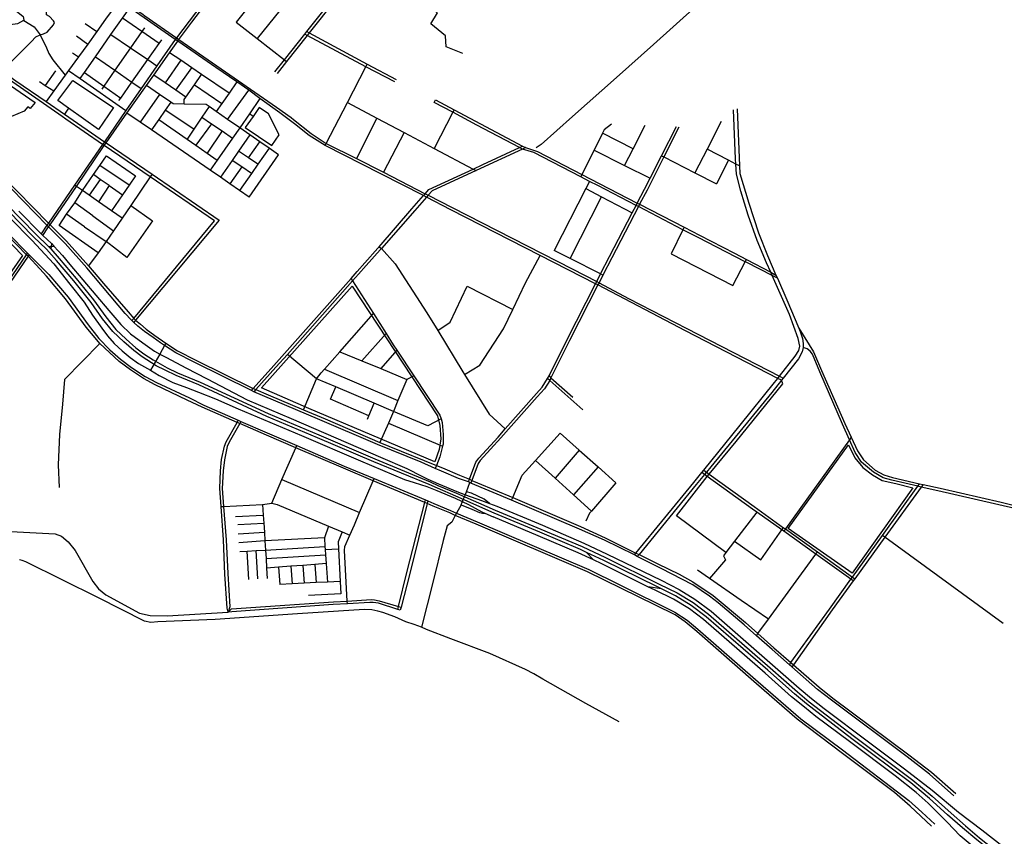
# Model space of a CAD drawing. Header units: millimetres. Extents: x 664923 to 767831, y 3118803 to 3207600.
# Tile 379 of 422: x 733298 to 738619, y 3153120 to 3157533. Entities that reach past the tile are written whole.
import ezdxf

# ---------------------------------------------------------------- set-up
doc = ezdxf.new("R2010")
doc.units = ezdxf.units.MM
for name, color, linetype in [('parks', 8, 'Continuous'), ('roads_2', 2, 'Continuous'), ('roads_3', 3, 'Continuous')]:
    doc.layers.add(name, color=color, linetype=linetype)

msp = doc.modelspace()

# ---------------------------------------------------------------- linework, layer by layer
at = {"layer": 'parks'}
for points in [[(732859.59, 3155608.85), (732385.21, 3155866.29), (731913.03, 3156122.68), (732381.52, 3156780.48), (732612.52, 3156654.16), (732732.1, 3156858.08), (732900.89, 3156682.96), (733313.23, 3156258.8), (732859.59, 3155608.85)], [(734605.14, 3155542.61), (735094.11, 3156093.04), (735555.71, 3155392.41), (735569.21, 3155340.14), (735573.28, 3155268.11), (735565.59, 3155210.19), (735541.99, 3155144.13), (734860.86, 3155432.32), (734605.14, 3155542.61)], [(737450.24, 3154782.26), (737777.44, 3155234.85), (737811.98, 3155164.7), (737854.22, 3155112.69), (737907.4, 3155072.79), (737959.21, 3155042.42), (738032.7, 3155025.53), (738125.19, 3155002.51), (737796.49, 3154541.21), (737450.24, 3154782.26)]]:
    msp.add_lwpolyline(points, close=True, dxfattribs=at)
at = {"layer": 'roads_2'}
for points in [[(733711.96, 3157734.99), (733776.97, 3157689.93), (733964.58, 3157559.89), (733973.69, 3157553.59), (734144.42, 3157434.59), (734157.59, 3157425.46), (734363.58, 3157283.36), (734686.28, 3157059.5)], [(734704, 3157030.22), (734595.77, 3157106.87), (734535.36, 3157152.38), (734471.82, 3157196.39), (734358.59, 3157274.83), (734151.76, 3157417.18), (734138.31, 3157426.49), (733892.59, 3157597.04), (733835.8, 3157636.3), (733718.15, 3157717.65)], [(734675.92, 3157250.72), (734728.2, 3157316.53), (734838.06, 3157454.85), (734848.72, 3157468.28), (734993.23, 3157650.22)], [(735003.95, 3157641.69), (734861.82, 3157461.31), (734851.24, 3157447.88), (734740.29, 3157307.07), (734688.85, 3157241.79)], [(734281.94, 3157615.27), (734144.42, 3157434.59), (734138.31, 3157426.49), (734039.78, 3157283.95), (733954.42, 3157160.43), (733872.13, 3157041.39), (733755.93, 3156873.29), (733745.19, 3156858.5), (733594.81, 3156638.53), (733452.81, 3156433.6), (733444.59, 3156422.66), (733413.31, 3156375.22)], [(733422.43, 3156365.82), (733453.72, 3156413.66), (733462.3, 3156424.91), (733604.45, 3156631.7), (733753.99, 3156852.3), (733760.3, 3156860.67), (733764.78, 3156867.23), (733877.19, 3157026.97), (733982.32, 3157176.38), (734022.06, 3157232.85), (734107.67, 3157354.52), (734151.76, 3157417.18), (734157.59, 3157425.46), (734227.5, 3157519.7), (734292.7, 3157604.89)], [(736954.29, 3157605.6), (736722.22, 3157398.51), (736522.8, 3157219.78), (736284.94, 3157009.89), (736116.02, 3156858.59), (736089.38, 3156840.03)], [(733903.62, 3155907.29), (733914.37, 3155918.17), (734351.36, 3156444.93), (734002.95, 3156682.88), (733753.99, 3156852.3), (733745.19, 3156858.5), (733547.68, 3156995.87), (733527.81, 3157009.69), (733261.45, 3157194.93), (733160.59, 3157264.94), (732871.51, 3157465.61), (732854.6, 3157477.44), (732842.18, 3157485.9)], [(732852.22, 3157499.25), (732864.55, 3157490.74), (732883.62, 3157477.27), (732969.24, 3157418.45), (733169.8, 3157277.47), (733277.5, 3157201.78), (733440.13, 3157090.33), (733539.73, 3157022.08), (733755.93, 3156873.29), (733764.78, 3156867.23), (734013.37, 3156697.33), (734375.3, 3156449.07), (733924.38, 3155908.3), (733914.42, 3155896.8)], [(735325.71, 3157196.04), (735169.15, 3157278.66), (734851.24, 3157447.88), (734838.06, 3157454.85)], [(734848.72, 3157468.28), (734861.82, 3157461.31), (735176.38, 3157292.63), (735332.13, 3157209.83)], [(734686.28, 3157059.5), (734764.71, 3157003.58)], [(735538.19, 3157085.17), (735545.27, 3157099.31)], [(737392.5, 3156135.74), (737365.18, 3156149.76), (737227.18, 3156220.59), (737219.03, 3156224.77), (736964.78, 3156354.84), (736881.81, 3156397.86), (736641.67, 3156522.4), (736628.8, 3156529.07), (736422.09, 3156636.26), (736377.96, 3156659.13), (736330.57, 3156683.66), (736077.04, 3156814.99), (736015.32, 3156833.64), (735999.79, 3156841.81), (735768.48, 3156963.46), (735638.35, 3157032.23), (735538.19, 3157085.17)], [(735545.27, 3157099.31), (735645.51, 3157046.1), (736015.58, 3156849.65), (736031.82, 3156841.28), (736096.05, 3156820.04), (736336.58, 3156695.77), (736429.56, 3156647.75), (736635.45, 3156541.82), (736648.31, 3156535.21), (736888.51, 3156411.62), (736971.12, 3156369.12), (737161.23, 3156271.12), (737225.48, 3156237.18), (737357.23, 3156167.59), (737385.02, 3156152.91)], [(737175.36, 3157051.16), (737188.73, 3156742.13), (737190.46, 3156702.12), (737237.94, 3156541.06), (737291.1, 3156381.14), (737338.81, 3156259.09), (737385.02, 3156152.91), (737392.5, 3156135.74), (737443.53, 3156018.51), (737508.02, 3155866.49), (737516.02, 3155847.62), (737528.19, 3155809.2), (737532.42, 3155782.62), (737532.53, 3155761.86), (737526.95, 3155738.17), (737506.27, 3155700.07), (737423.72, 3155596.26), (737414.06, 3155584.11), (737362.15, 3155518.8), (737032.81, 3155116.42), (737009.73, 3155088.24), (736999.23, 3155075.41), (736953.98, 3155020.15), (736644.74, 3154642.35), (736635.59, 3154631.18)], [(735577.83, 3155092.92), (735543.08, 3155108.09), (735467.92, 3155140.9), (735231.15, 3155237.94), (734906.62, 3155376.34), (734562.67, 3155522.13), (734549.96, 3155528.48), (734241.37, 3155682.29), (734142.51, 3155732.88), (734079.84, 3155772.58), (734058.96, 3155786.16), (734019.03, 3155814.87), (733973.02, 3155847.57), (733936.91, 3155877.28), (733914.42, 3155896.8), (733903.62, 3155907.29), (733899.94, 3155910.65), (733867.32, 3155945.18), (733661.26, 3156191.6), (733543.31, 3156323.65), (733453.72, 3156413.66), (733444.59, 3156422.66), (732937.41, 3156941.53), (732868.3, 3157011.98)], [(734782.57, 3156970.75), (734704, 3157030.22)], [(734764.71, 3157003.58), (734777.84, 3156994.22), (734873.41, 3156918.59), (734954.25, 3156863.67), (735118.18, 3156781.89), (735256.38, 3156712.95), (735263.08, 3156709.48), (735488.78, 3156592.56), (735505.31, 3156583.99), (735634.43, 3156517.11), (736282.8, 3156185.99), (736416.28, 3156118.12), (736429.28, 3156111.51), (736587.26, 3156026.78), (736902.51, 3155864.45), (737404.55, 3155606.12), (737423.72, 3155596.26)], [(736619.61, 3154640.25), (736628.08, 3154650.57), (736940.36, 3155031.21), (736984.57, 3155085.96), (736995.01, 3155098.87), (737191.13, 3155341.66), (737377.84, 3155571.8), (737395.06, 3155593.93), (737404.55, 3155606.12), (737488.56, 3155714.05), (737508.05, 3155744.78), (737514.61, 3155768.26), (737505.39, 3155809.74), (737458.52, 3155940.48), (737365.18, 3156149.76), (737357.23, 3156167.59), (737334.6, 3156218.33), (737282.9, 3156339.3), (737234.55, 3156476.99), (737194.72, 3156606.86), (737171.77, 3156698.4), (737168.48, 3156752.61), (737166.74, 3156781.31), (737155.71, 3157045.08)], [(732943.95, 3156951.03), (733452.81, 3156433.6), (733462.3, 3156424.91), (733550.87, 3156335.11), (733670.05, 3156201.68), (733750.25, 3156107.44), (733883.41, 3155954.72), (733914.37, 3155918.17), (733924.38, 3155908.3), (733950.84, 3155888.01), (733981.71, 3155859.47), (734027.49, 3155825.65), (734086.79, 3155784.86), (734150.42, 3155743.05), (734248.97, 3155693.29), (734560.11, 3155539.74), (734573.44, 3155534.11), (734640.15, 3155505.88), (734831.57, 3155424.96), (734948.57, 3155375.51), (735244.85, 3155248.51), (735292.58, 3155228.05), (735549.45, 3155123.82), (735582.9, 3155110.18)], [(737414.06, 3155584.11), (737395.06, 3155593.93), (736895.89, 3155851.72), (736422.85, 3156099.01), (736409.92, 3156105.62), (736111.27, 3156258.46), (735628.27, 3156505.67), (735496.09, 3156573.52), (735479.6, 3156581.98), (735249.54, 3156700.08), (734948.48, 3156852.52), (734862.74, 3156907.3), (734782.57, 3156970.75)], [(735722.86, 3155034.78), (735728.13, 3155049.07), (735762.36, 3155141.94), (735779.46, 3155163.19), (735882.94, 3155277.47), (735922.32, 3155322.02), (736090.73, 3155512.52), (736121.83, 3155547.27), (736150.89, 3155593.57), (736158.83, 3155608.73), (736256.86, 3155804.91), (736409.92, 3156105.62), (736416.28, 3156118.12), (736436.9, 3156158.6), (736485.4, 3156253.89), (736607.96, 3156489.08), (736628.8, 3156529.07), (736635.45, 3156541.82), (736674.69, 3156617.13), (736704.36, 3156675.45), (736766.57, 3156797.73), (736846.98, 3156955.78)], [(736860.79, 3156952.29), (736779.09, 3156791.29), (736688.28, 3156612.33), (736648.31, 3156535.21), (736641.67, 3156522.4), (736497.98, 3156245.15), (736450.06, 3156151.94), (736429.28, 3156111.51), (736422.85, 3156099.01), (736269.02, 3155799.82), (736169.03, 3155598.04), (736161.99, 3155583.37), (736133.66, 3155537.69), (736095.06, 3155495.52), (735898.64, 3155273.04), (735786.07, 3155150.96), (735774.93, 3155134.58), (735741.83, 3155043.27), (735736.64, 3155028.94)], [(734010.04, 3155677.83), (733960.2, 3155709.93), (733915.33, 3155744.91), (733860.17, 3155791.92), (733801.18, 3155848.31), (733745.34, 3155915.34), (733683.46, 3156004.21), (733590.56, 3156121.93), (733497.26, 3156231.03), (733442.76, 3156291.81), (733373.1, 3156360.09), (732901.67, 3156840.85)], [(732914.97, 3156852.48), (733384.4, 3156373.85), (733454.02, 3156306.86), (733466.19, 3156294.02), (733510.56, 3156243.07), (733603.7, 3156134.43), (733696.65, 3156018.31), (733762.48, 3155926.65), (733818.03, 3155858.38), (733872.88, 3155805.96), (733925.38, 3155759.85), (733969.08, 3155727.07), (734018.85, 3155694.09)], [(735162.94, 3156218.17), (735233.62, 3156298.08), (735240.22, 3156305.71), (735416.88, 3156509.77), (735479.6, 3156581.98), (735488.78, 3156592.56), (735508.65, 3156615.43), (735748.22, 3156725.85), (735800.07, 3156749.75), (735999.79, 3156841.81), (736015.58, 3156849.65)], [(736031.82, 3156841.28), (736015.32, 3156833.64), (735763.99, 3156717.5), (735526.06, 3156607.55), (735505.31, 3156583.99), (735496.09, 3156573.52), (735432.46, 3156501.22), (735252.28, 3156296.23), (735246.49, 3156289.65), (735170.89, 3156204.54)], [(733293.78, 3156498.06), (733413.31, 3156375.22), (733422.43, 3156365.82), (733468.92, 3156323.18), (733483.02, 3156309.15), (733529.91, 3156258.36), (733569, 3156210.13), (733779.04, 3155961.3), (733844.75, 3155885.82), (733896.12, 3155834.62), (733963.31, 3155785.62), (734025.96, 3155742.04), (734055.27, 3155726.01), (734090.68, 3155706.62), (734196.33, 3155651.45), (734310.17, 3155592.26), (734527.25, 3155478.55), (734764.38, 3155377.05), (735247.14, 3155168.95), (735390.65, 3155108.14), (735471.45, 3155066.09), (735504.16, 3155050.55), (735561.69, 3155024.73)], [(733245.79, 3156460.32), (733362.83, 3156341.81), (733482.29, 3156212.91), (733569.15, 3156103.01), (733646.26, 3156006.98), (733690.8, 3155936.56), (733740.92, 3155865.33), (733772.3, 3155823.74), (733807.79, 3155783.74), (733851.38, 3155743.58), (733895.51, 3155707.43), (733939.75, 3155675.62), (734003.94, 3155637.88), (734050.72, 3155609.23), (734125.7, 3155571.34), (734199.17, 3155544.92), (734263.41, 3155519.23), (734355.13, 3155483.09), (734478.41, 3155430.37), (734821.2, 3155286.22), (735139.09, 3155148.76), (735377.91, 3155048.09), (735430.52, 3155031.35), (735498.08, 3155010.85), (735551.74, 3154988.23)], [(735499.38, 3154918.25), (735486.46, 3154923.71), (735208.86, 3155041.09), (735048.43, 3155108.93), (734790.45, 3155219.71), (734631.67, 3155287.89), (734486.92, 3155350.27), (734472.53, 3155356.47), (734283.43, 3155437.97), (734202.14, 3155477.06), (734029.4, 3155559.25), (733967.75, 3155593.05), (733896.81, 3155640.33), (733834.81, 3155685.01), (733731.1, 3155782.13), (733713.84, 3155803.22), (733656.78, 3155871.84), (733545.39, 3156023.89), (733442.8, 3156147.02), (733405.85, 3156185.93), (733342.78, 3156254.47), (733334.62, 3156262.86), (733229.79, 3156370.56)], [(733238.09, 3156374.89), (733340.33, 3156271.19), (733348.54, 3156262.86), (733416.17, 3156194.48), (733454.7, 3156155.09), (733558.85, 3156032.51), (733667, 3155884.43), (733724.85, 3155809.96), (733784.4, 3155748.55), (733843.08, 3155697.56), (733902.13, 3155653.69), (733976.12, 3155603.9), (734037.75, 3155571.38), (734215.32, 3155488.67), (734292.59, 3155449.49), (734479.32, 3155368.34), (734493.72, 3155362.07), (734635.72, 3155300.37), (734795.61, 3155231.28), (735051.17, 3155120.87), (735213.97, 3155052.84), (735489.99, 3154937.47), (735502.87, 3154932.09)], [(733454.02, 3156306.86), (733467.49, 3156307.92), (733483.02, 3156309.15)], [(733468.92, 3156323.18), (733467.49, 3156307.92), (733466.19, 3156294.02)], [(732702.39, 3155358.11), (732774.69, 3155462.46), (732782.85, 3155474.24), (732855.04, 3155578.44), (732862.33, 3155589.35), (732989.33, 3155778.11), (733098.54, 3155930.14), (733237.68, 3156120.36), (733334.62, 3156262.86), (733340.33, 3156271.19)], [(733348.54, 3156262.86), (733342.78, 3156254.47), (733246.26, 3156113.01), (733112.77, 3155922.79), (733002.33, 3155768.18), (732876.3, 3155581.74), (732868.96, 3155570.81), (732714.47, 3155348.19), (732707.14, 3155337.96)], [(735121.71, 3156171.57), (735162.94, 3156218.17)], [(735170.89, 3156204.54), (735128.92, 3156157.3)], [(734549.96, 3155528.48), (734560.11, 3155539.74), (734672.06, 3155663.25), (735088.68, 3156134.23), (735121.71, 3156171.57)], [(735128.92, 3156157.3), (735096.92, 3156121.26), (734744.25, 3155724.26), (734682.66, 3155654.93), (734573.44, 3155534.11), (734562.67, 3155522.13)], [(735088.68, 3156134.23), (735096.92, 3156121.26), (735209.3, 3155944.51), (735278.06, 3155836.34), (735316.25, 3155776.29), (735336.17, 3155746.33), (735428.08, 3155608.16), (735569.21, 3155396), (735575.15, 3155375.02), (735580.51, 3155356.1), (735586.74, 3155290.64), (735585.48, 3155239.06), (735582.9, 3155228.55), (735568.5, 3155169.86), (735549.45, 3155123.82), (735543.08, 3155108.09)], [(737508.02, 3155866.49), (737588.16, 3155738.69), (737631.58, 3155637.17), (737757.04, 3155350.98), (737791.52, 3155275.91), (737825.47, 3155201.99), (737858.21, 3155153.38), (737921.56, 3155098.43), (737967.79, 3155073.47), (738013.84, 3155057.97), (738161.01, 3155025.23), (738180.55, 3155020.9), (738271.58, 3155000.64), (738601.24, 3154925.45), (738914.13, 3154848.8), (739043.41, 3154819.75), (739218.53, 3154760.98), (739344.64, 3154690.19)], [(734086.79, 3155784.86), (734079.84, 3155772.58), (734055.27, 3155726.01), (734003.94, 3155637.88)], [(739337.19, 3154677.05), (739220.23, 3154743.33), (739126.71, 3154777.45), (739028.53, 3154809.44), (738675.65, 3154891.95), (738260.45, 3154985.89), (738170.37, 3155006.87), (738151.04, 3155011.37), (738010.94, 3155044.01), (737964.31, 3155056.96), (737912.26, 3155087.5), (737847.63, 3155142.42), (737813.57, 3155193.55), (737782.15, 3155262.87), (737743.78, 3155347.55), (737621.21, 3155630), (737581.61, 3155725.84), (737569.45, 3155740.91), (737554.02, 3155754.04), (737532.53, 3155761.86)], [(734036.06, 3155662.78), (734010.04, 3155677.83)], [(734018.85, 3155694.09), (734044.56, 3155679.56)], [(734044.56, 3155679.56), (734094.66, 3155651.24), (734150.34, 3155624.87), (734273.5, 3155573.69), (734641.11, 3155405.2), (734915.12, 3155288.8), (735217.21, 3155159.03), (735515.95, 3155035.56), (735557.92, 3155015.31)], [(735555.28, 3155001.46), (735510.92, 3155021.55), (735212.44, 3155142.94), (734907.65, 3155272.28), (734633.61, 3155387.78), (734266.58, 3155558.79), (734143.06, 3155610.12), (734084.34, 3155638.44), (734036.06, 3155662.78)], [(736340.93, 3155424.39), (736161.99, 3155583.37), (736150.89, 3155593.57)], [(736158.83, 3155608.73), (736169.03, 3155598.04), (736286.3, 3155492.13)], [(734425, 3154331.54), (734418.87, 3154352.49), (734406.15, 3154536.74), (734399.01, 3154722.01), (734385.98, 3154901.9), (734378.94, 3154999.23), (734382.33, 3155095.42), (734389.18, 3155155.9), (734404.9, 3155228.84), (734413.66, 3155251.98), (734472.53, 3155356.47), (734479.32, 3155368.34)], [(734493.72, 3155362.07), (734486.92, 3155350.27), (734430.02, 3155249.74), (734418.93, 3155225.38), (734404.25, 3155154.07), (734397.9, 3155095.2), (734391.7, 3154998.82), (734399.3, 3154902.87), (734413.61, 3154722.3), (734422.85, 3154539.21), (734434.05, 3154359.32), (734425, 3154331.54)], [(737791.52, 3155275.91), (737782.15, 3155262.87), (737435.77, 3154780.8), (737426.82, 3154768.35)], [(735670.06, 3155054.04), (735577.83, 3155092.92)], [(735582.9, 3155110.18), (735673.79, 3155072.04)], [(737802.53, 3154499.99), (737790.08, 3154508.87), (737600.28, 3154644.44), (737426.82, 3154768.35), (737417.44, 3154775.05), (737281.55, 3154872.13), (737258.97, 3154888.25), (737013.74, 3155064.23), (736999.23, 3155075.41), (736984.57, 3155085.96)], [(736995.01, 3155098.87), (737009.73, 3155088.24), (737024.4, 3155077.1), (737266.98, 3154902.38), (737426.48, 3154787.49), (737435.77, 3154780.8), (737608.81, 3154656.16), (737797.99, 3154519.9), (737810.54, 3154510.93)], [(735722.86, 3155034.78), (735670.06, 3155054.04)], [(735673.79, 3155072.04), (735728.13, 3155049.07)], [(738346.68, 3153338.74), (738215.53, 3153454.72), (738094.38, 3153548.76), (737684.29, 3153856.28), (737609.45, 3153913.82), (737470.72, 3154035.53), (737457.72, 3154046.94), (737364.5, 3154128.73), (737279.54, 3154203.79), (737213.17, 3154262.43), (737073.31, 3154380.6), (737025.33, 3154416.65), (736935.26, 3154479.18), (736763.93, 3154566.08), (736635.59, 3154631.18), (736619.61, 3154640.25), (736457.53, 3154719.27), (736323.84, 3154780.31), (735956.21, 3154935.97), (735736.64, 3155028.94), (735731.05, 3155031.31), (735722.86, 3155034.78)], [(735728.13, 3155049.07), (735741.83, 3155043.27), (735771.25, 3155030.8), (735962.17, 3154949.9), (736127.31, 3154879.91), (736328.54, 3154794.64), (736461.62, 3154732.69), (736628.08, 3154650.57), (736644.74, 3154642.35), (736747.31, 3154591.75), (736861.38, 3154536.03), (736935.94, 3154494.86), (737045.36, 3154420.39), (737220.22, 3154274.43), (737287.65, 3154214.95), (737373.83, 3154138.94), (737466.02, 3154058.45), (737478.94, 3154047.18), (737618.77, 3153925.08), (737693.08, 3153867.01), (738102.1, 3153559.98), (738225.91, 3153466), (738357.57, 3153350.57)], [(735551.74, 3154988.23), (735652.02, 3154946.89)], [(735654.35, 3154957.18), (735555.28, 3155001.46)], [(735557.92, 3155015.31), (735658.65, 3154973.33)], [(735561.69, 3155024.73), (735660.62, 3154982.57)], [(735658.65, 3154973.33), (735866.62, 3154882.67), (736114.67, 3154780.28), (736338.35, 3154685.61), (736463.16, 3154625.52), (736753.4, 3154482.85), (736851.09, 3154434.73), (736936.92, 3154383.07), (737020.36, 3154320.39), (737354.02, 3154029.94), (737501.16, 3153900.93), (737564.2, 3153846.44), (737810.04, 3153659.83), (738125.26, 3153423.84), (738229.55, 3153336.15), (738331.14, 3153244.98), (738409.2, 3153176.06), (738484.17, 3153112.19), (738578.18, 3153038.44)], [(735660.62, 3154982.57), (735706.58, 3154964.53), (735793.61, 3154935.16), (735837.2, 3154918.32), (735876.03, 3154903.31)], [(737457.72, 3154046.94), (737466.02, 3154058.45), (737674.52, 3154347.54), (737790.08, 3154508.87), (737797.99, 3154519.9), (737959.9, 3154745.29), (738151.04, 3155011.37), (738161.01, 3155025.23)], [(738180.55, 3155020.9), (738170.37, 3155006.87), (737973.44, 3154735.44), (737810.54, 3154510.93), (737802.53, 3154499.99), (737687.85, 3154343.2), (737478.94, 3154047.18), (737470.72, 3154035.53)], [(735341.59, 3154346.18), (735345.44, 3154361.73), (735390.79, 3154544.76), (735486.46, 3154923.71), (735489.99, 3154937.47)], [(735502.87, 3154932.09), (735499.38, 3154918.25), (735406.31, 3154540.62), (735358.83, 3154357.73), (735354.74, 3154342)], [(735502.87, 3154932.09), (735535.75, 3154918.22)], [(735652.02, 3154946.89), (735723.38, 3154912.07), (735795.17, 3154873.46), (735811.16, 3154866.34), (735857.24, 3154845.81)], [(738567.1, 3153023.58), (738470.64, 3153099.8), (738392.44, 3153166.23), (738312.57, 3153236.32), (738215.38, 3153324.52), (738114.05, 3153408.68), (737794.39, 3153647.38), (737549.41, 3153835.85), (737485.16, 3153888.96), (737340.96, 3154016.8), (737007.43, 3154306.18), (736927.33, 3154366.76), (736841.49, 3154418.68), (736767.11, 3154456.4), (736744.85, 3154467.69), (736455.51, 3154609.92), (736360.26, 3154654.31), (736328.43, 3154669.14), (736108.62, 3154762.98), (735861.85, 3154865.91), (735654.35, 3154957.18)], [(735531.84, 3154904.6), (735499.38, 3154918.25)], [(735621.59, 3154866.89), (735531.84, 3154904.6)], [(735535.75, 3154918.22), (735625.7, 3154880.31)], [(738226.05, 3153175.05), (738110.55, 3153283.13), (738025.16, 3153355.65), (737743.6, 3153566.55), (737498.93, 3153752.04), (737280.44, 3153943.06), (736956.82, 3154227.38), (736893.93, 3154278.03), (736840.19, 3154315.8), (736733.95, 3154368.68), (736365.66, 3154549.38), (735764.22, 3154806.96), (735652.09, 3154854.07), (735621.59, 3154866.89)], [(735625.7, 3154880.31), (735658.4, 3154866.53), (735769.38, 3154819.74), (736373.52, 3154562.23), (736537.19, 3154480.12), (736837.96, 3154331.15), (736904.18, 3154287.86), (736963.18, 3154238.66), (737288.73, 3153954.01), (737518.99, 3153754.37), (737744.37, 3153586.19), (738102.98, 3153312.98), (738173.48, 3153250.17), (738242.85, 3153185.77)], [(735876.03, 3154903.31), (736123.01, 3154801.91), (736347.47, 3154704.36), (736472.37, 3154645.29), (736763.87, 3154503.29), (736861.86, 3154454.31), (736946.69, 3154402.03), (737034.04, 3154336.33), (737366.22, 3154046.68), (737510.9, 3153920.37), (737577.49, 3153864.35), (737645.33, 3153810.98), (737884.83, 3153630.76), (738079.67, 3153483.9), (738228.28, 3153369.33), (738371.66, 3153250.97), (738496.78, 3153154.94), (738612.08, 3153064.44)], [(738509.38, 3153013.58), (738381.02, 3153122.77), (738310.08, 3153196.73), (738206.78, 3153299.03), (738142.02, 3153356.25), (738029.56, 3153445.97), (737781.46, 3153631.83), (737600.11, 3153766.83), (737538.73, 3153818.35), (737469.45, 3153873.3), (737326.78, 3154000.67), (736992.98, 3154291.22), (736916.97, 3154349.47), (736830.29, 3154400.87), (736732.23, 3154449.08), (736692.81, 3154468.7), (736443.16, 3154592.99), (736398.98, 3154613.44), (736315.63, 3154652), (736099.26, 3154743.4), (735857.24, 3154845.81)], [(733216.29, 3154768.48), (733489.8, 3154754.47), (733524.51, 3154740.92), (733559.53, 3154711.59), (733597.6, 3154664.99), (733692.66, 3154497.12), (733723.62, 3154457.7), (733763.37, 3154424.23), (733945.28, 3154325.45), (734003.59, 3154312.36), (734094.16, 3154311.09), (734425, 3154331.54)], [(736398.98, 3154613.44), (736360.26, 3154654.31)], [(735384.38, 3154279.1), (735325.09, 3154305.91), (735259.6, 3154328.91), (735232.54, 3154336.99), (735200.01, 3154344.08), (735160.02, 3154346.11), (734798.98, 3154322.22), (734355.03, 3154291.9), (734045.03, 3154278.24), (734005.83, 3154275.75), (733972.23, 3154283.1), (733724.51, 3154409.23), (733331.04, 3154602.6), (733311.47, 3154611.05), (733296.93, 3154614.36)], [(736767.11, 3154456.4), (736692.81, 3154468.7)], [(734425, 3154331.54), (734442.46, 3154348.83), (734993.47, 3154386.64), (735068.35, 3154391.02), (735197.65, 3154398.58), (735215.19, 3154397.91), (735241.05, 3154392.96), (735345.44, 3154361.73), (735358.83, 3154357.73)], [(735354.74, 3154342), (735341.59, 3154346.18), (735237.55, 3154379.22), (735208.95, 3154383.42), (735190.05, 3154383.39), (735069.19, 3154376.19), (734991.03, 3154371.55), (734444.71, 3154332.71), (734425, 3154331.54)], [(735429.39, 3154265.05), (735384.38, 3154279.1)], [(736538.11, 3153738.81), (736357.7, 3153838), (736125.8, 3153968.04), (736076.61, 3153997.1), (736031.28, 3154021.54), (735838.27, 3154107.14), (735628.16, 3154187.53), (735495.52, 3154237.57), (735468.83, 3154250.64), (735429.39, 3154265.05)]]:
    msp.add_lwpolyline(points, dxfattribs=at)
at = {"layer": 'roads_3'}
for points in [[(734859.68, 3158792.18), (734872.93, 3158691.28), (734895.39, 3158520.26), (734909.61, 3158412.02), (734932.3, 3158239.31), (734938.13, 3158194.8), (734943.88, 3158184.96), (734957.38, 3158080.36), (734971.23, 3157972.9), (734996.38, 3157953.25), (734985.95, 3157940.09), (734952.33, 3157897.67), (734920.2, 3157857.13), (734882.54, 3157809.61), (734764.3, 3157660.43), (734581.81, 3157430.2)], [(735692.08, 3157349.47), (735602.71, 3157386.5), (735599.08, 3157444.85), (735520.03, 3157510.8), (735556.46, 3157570.66), (735457.93, 3157626.41), (735315.43, 3157735.15), (735221.51, 3157788.9), (735135.31, 3157843.84), (734985.95, 3157940.09)], [(734650.58, 3157749.47), (734467.55, 3157519.51)], [(733226.81, 3157600.88), (733258.92, 3157592.88), (733278.66, 3157580.1), (733317.17, 3157550.36), (733319.44, 3157530.47), (733319.7, 3157528.19), (733376.23, 3157493.91), (733408.18, 3157450.19), (733425.68, 3157456.03), (733446.26, 3157466.13), (733480.55, 3157505.26), (733485.5, 3157517.95), (733481.1, 3157527.23), (733459.53, 3157550.07), (733443.13, 3157558.13), (733441.55, 3157589.11), (733454.29, 3157617.48), (733496.33, 3157675.17), (733452.95, 3157701.08)], [(733835.8, 3157636.3), (733813.46, 3157605.48), (733762.35, 3157534.95), (733714.47, 3157468.88), (733665.32, 3157401.06), (733615.56, 3157332.4), (733562.03, 3157258.54), (733543.6, 3157233.1), (733481.64, 3157147.6), (733440.13, 3157090.33)], [(733624.43, 3157214.96), (733647.76, 3157248.22), (733706.83, 3157332.36), (733790.91, 3157452.17), (733853.16, 3157540.86), (733892.59, 3157597.04)], [(733216.65, 3157501.86), (733258.26, 3157508.36), (733288.07, 3157512.06), (733319.44, 3157530.47)], [(734051.9, 3157403.86), (733957.7, 3157468.8), (733853.16, 3157540.86)], [(733651.27, 3157512.26), (733714.47, 3157468.88)], [(733972.12, 3157489.62), (733957.7, 3157468.8), (733896.84, 3157380.82), (733812.66, 3157259.15), (733753.39, 3157173.49), (733742.11, 3157157.19)], [(734467.55, 3157519.51), (734581.81, 3157430.2), (734728.2, 3157316.53), (734740.29, 3157307.07)], [(733253.79, 3157306.62), (733268.38, 3157320.37), (733320.54, 3157373.28), (733359.64, 3157413.61), (733385.06, 3157439.39), (733408.18, 3157450.19), (733443.54, 3157380.13), (733455.59, 3157349.66), (733477.53, 3157316.68), (733543.6, 3157233.1)], [(733603.9, 3157445.09), (733665.32, 3157401.06)], [(733790.91, 3157452.17), (733896.84, 3157380.82), (733990.83, 3157317.5), (734039.78, 3157283.95)], [(733833.7, 3157095.24), (733843.75, 3157109.45), (733904.61, 3157195.54), (733990.83, 3157317.5), (734051.9, 3157403.86), (734066.34, 3157424.31)], [(733582.98, 3157354.22), (733615.56, 3157332.4)], [(733706.83, 3157332.36), (733812.66, 3157259.15), (733904.61, 3157195.54), (733954.42, 3157160.43)], [(734428.97, 3157135.07), (734280.28, 3157236.91), (734228.75, 3157272.2), (734168.35, 3157313.58), (734107.67, 3157354.52)], [(734168.35, 3157313.58), (734083.2, 3157191.25)], [(734141.34, 3157151.07), (734228.75, 3157272.2)], [(734948.48, 3156852.52), (734954.25, 3156863.67), (735068.99, 3157085.25), (735169.15, 3157278.66), (735176.38, 3157292.63)], [(733166.25, 3157234.7), (733248.28, 3157177.8), (733381.06, 3157085.24), (733354.92, 3157052.24), (733340.99, 3157061.6), (733321.9, 3157038.83), (733254.18, 3157009.22), (733218.69, 3157024.1), (733193.3, 3157003.11), (733176.53, 3157015.18), (733165.46, 3157000.54), (733057.4, 3157074.66), (733166.25, 3157234.7)], [(733492.17, 3157256.01), (733436.04, 3157177.55)], [(733562.03, 3157258.54), (733624.43, 3157214.96), (733872.13, 3157041.39)], [(733647.76, 3157248.22), (733753.39, 3157173.49), (733843.75, 3157109.45)], [(734195.11, 3157113.93), (734141.34, 3157151.07), (734083.2, 3157191.25), (734022.06, 3157232.85)], [(734185.97, 3157076.97), (734186.48, 3157101.47), (734195.11, 3157113.93), (734241.71, 3157181.21), (734280.28, 3157236.91)], [(733404.34, 3157198.38), (733436.04, 3157177.55), (733481.64, 3157147.6)], [(733585.56, 3157204.04), (733805.26, 3157057.81), (733723.43, 3156939.92), (733560.97, 3157054.96), (733504.17, 3157095.19), (733585.56, 3157204.04)], [(734537.89, 3156574.21), (734696.23, 3156803.02), (734646, 3156837.95), (734595.21, 3156873.26), (734541.35, 3156910.7), (734487.04, 3156948.46), (734421.53, 3156994.01), (734360.19, 3157036.67), (734322.25, 3157063.04), (734305.99, 3157074.35), (734185.97, 3157076.97), (734127.96, 3157078.22), (734114.89, 3157087.09), (734053.02, 3157129.04), (733982.32, 3157176.38)], [(734241.71, 3157181.21), (734389.97, 3157079.27)], [(734471.82, 3157196.39), (734428.97, 3157135.07), (734389.97, 3157079.27), (734360.19, 3157036.67)], [(734053.02, 3157129.04), (733949.26, 3156978.14)], [(734595.77, 3157106.87), (734539.44, 3157023.68), (734487.04, 3156948.46), (734448.63, 3156893.31), (734365.29, 3156773.67), (734327.1, 3156718.84)], [(734421.53, 3156994.01), (734535.36, 3157152.38)], [(733560.97, 3157054.96), (733539.73, 3157022.08)], [(734114.89, 3157087.09), (734084.75, 3157044.15), (734049.41, 3156993.82), (734009.42, 3156936.85)], [(734322.25, 3157063.04), (734282.87, 3157005.3), (734238.87, 3156940.78), (734202.35, 3156887.23)], [(734517.21, 3156950.14), (734661.06, 3156852.87), (734699.53, 3156910.17), (734643.02, 3157024.38), (734592.34, 3157058.25), (734558.71, 3157009.87), (734517.21, 3156950.14)], [(735068.99, 3157085.25), (735228.64, 3157000.77), (735376.02, 3156922.78), (735537.66, 3156837.25), (735748.22, 3156725.85), (735763.99, 3156717.5)], [(734537.89, 3156574.21), (734485.71, 3156610.01), (734434.32, 3156645.27), (734382.51, 3156680.83), (734327.1, 3156718.84), (734009.42, 3156936.85), (733949.26, 3156978.14), (733877.19, 3157026.97)], [(734238.87, 3156940.78), (734084.75, 3157044.15)], [(734282.87, 3157005.3), (734333.85, 3156970.84), (734391.71, 3156931.77), (734448.63, 3156893.31)], [(734558.71, 3157009.87), (734539.44, 3157023.68)], [(735228.64, 3157000.77), (735118.18, 3156781.89)], [(735645.51, 3157046.1), (735638.35, 3157032.23), (735537.66, 3156837.25)], [(734049.41, 3156993.82), (734202.35, 3156887.23), (734250.05, 3156853.99), (734310.58, 3156811.81), (734365.29, 3156773.67)], [(734333.85, 3156970.84), (734250.05, 3156853.99)], [(736495.43, 3156969), (736456.73, 3156937.57), (736447.64, 3156919.28), (736402.08, 3156827.57), (736336.58, 3156695.77), (736330.57, 3156683.66)], [(736566.77, 3156744.69), (736612.87, 3156835.28), (736677.99, 3156963.25)], [(737089.18, 3156983.12), (737012.25, 3156833.49), (736946.36, 3156705.31)], [(734391.71, 3156931.77), (734310.58, 3156811.81)], [(734541.35, 3156910.7), (734480.44, 3156822.54), (734445.84, 3156772.47), (734382.51, 3156680.83)], [(735376.02, 3156922.78), (735263.08, 3156709.48)], [(736612.87, 3156835.28), (736447.64, 3156919.28)], [(734646, 3156837.95), (734585.27, 3156751.59), (734550.17, 3156701.68), (734485.71, 3156610.01)], [(734533.99, 3156786.3), (734595.21, 3156873.26)], [(733637.4, 3156610.06), (733696.68, 3156695.3), (733731.33, 3156745.13), (733767.13, 3156796.62)], [(733767.13, 3156796.62), (733923.25, 3156688.96)], [(734585.27, 3156751.59), (734533.99, 3156786.3), (734480.44, 3156822.54)], [(736402.08, 3156827.57), (736566.77, 3156744.69), (736704.36, 3156675.45)], [(736766.57, 3156797.73), (736779.09, 3156791.29), (736946.36, 3156705.31), (737063.83, 3156644.94)], [(737188.73, 3156742.13), (737168.48, 3156752.61), (737128.39, 3156773.37), (737012.25, 3156833.49)], [(733888.61, 3156638.57), (733731.33, 3156745.13)], [(734498.26, 3156736.9), (734434.32, 3156645.27)], [(734550.17, 3156701.68), (734498.26, 3156736.9), (734445.84, 3156772.47)], [(737128.39, 3156773.37), (737063.83, 3156644.94)], [(734013.37, 3156697.33), (734002.95, 3156682.88), (733898.05, 3156527.79), (733851.48, 3156459.31), (733804.87, 3156392.09), (733765.17, 3156334.87), (733721.65, 3156272.09), (733670.05, 3156201.68)], [(733781.77, 3156636.05), (733732.55, 3156669.68), (733696.68, 3156695.3)], [(733923.25, 3156688.96), (733888.61, 3156638.57), (733852.66, 3156586.26), (733793.57, 3156500.3)], [(733851.48, 3156459.31), (733793.57, 3156500.3), (733723.96, 3156549.28), (733673.18, 3156584.28), (733637.4, 3156610.06), (733604.45, 3156631.7), (733594.81, 3156638.53)], [(733732.55, 3156669.68), (733673.18, 3156584.28)], [(733781.77, 3156636.05), (733723.96, 3156549.28)], [(733781.77, 3156636.05), (733852.66, 3156586.26)], [(736377.96, 3156659.13), (736357.61, 3156619.63), (736185.62, 3156285.83)], [(733510.33, 3156420.93), (733551.12, 3156481.04), (733594.94, 3156542.45), (733637.4, 3156610.06)], [(736272.49, 3156241.85), (736442.37, 3156575.89)], [(736357.61, 3156619.63), (736442.37, 3156575.89), (736607.96, 3156489.08)], [(733693.6, 3156473.32), (733594.94, 3156542.45)], [(733898.05, 3156527.79), (734015.14, 3156446.48), (733876.15, 3156248.37), (733765.17, 3156334.87)], [(733648.57, 3156412.84), (733551.12, 3156481.04)], [(733693.6, 3156473.32), (733804.87, 3156392.09)], [(733721.65, 3156272.09), (733510.33, 3156420.93)], [(733648.57, 3156412.84), (733765.17, 3156334.87)], [(736888.51, 3156411.62), (736881.81, 3156397.86), (736818.43, 3156267.81), (737152.19, 3156096.33), (737219.03, 3156224.77), (737225.48, 3156237.18)], [(735240.22, 3156305.71), (735252.28, 3156296.23), (735327.44, 3156214.14), (735498.15, 3155949.31), (735557.24, 3155852.4), (735692.69, 3155630.27), (735701.69, 3155615.84), (735835.19, 3155401.63), (735922.32, 3155322.02)], [(735701.69, 3155615.84), (735784.38, 3155666.53), (735911.73, 3155861.91), (735962.51, 3155967.19), (736031.83, 3156110.89), (736111.27, 3156258.46)], [(736450.06, 3156151.94), (736436.9, 3156158.6), (736272.49, 3156241.85), (736185.62, 3156285.83)], [(735557.24, 3155852.4), (735623.35, 3155897.6), (735716.57, 3156093.24)], [(735716.57, 3156093.24), (735962.51, 3155967.19)], [(734831.57, 3155424.96), (734902.65, 3155592.66), (734926.62, 3155623.81), (734944.42, 3155644.02), (735027.83, 3155738.62), (735209.3, 3155944.51)], [(735147.37, 3155689.27), (735278.06, 3155836.34)], [(733731.1, 3155782.13), (733539.44, 3155588.67), (733528.96, 3155454.57), (733512.52, 3155290.62), (733505.92, 3155126.85), (733511.64, 3155004.25)], [(735575.15, 3155375.02), (735503.08, 3155337.13), (735317.52, 3155416.1), (735213.74, 3155460.25), (735006.45, 3155548.49), (734902.65, 3155592.66), (734744.25, 3155724.26)], [(735027.83, 3155738.62), (735147.37, 3155689.27), (735248.66, 3155647.45), (735390.11, 3155589.05)], [(735336.17, 3155746.33), (735248.66, 3155647.45)], [(734944.42, 3155644.02), (735342.23, 3155474.97)], [(735428.08, 3155608.16), (735390.11, 3155589.05), (735342.23, 3155474.97), (735317.52, 3155416.1), (735290.6, 3155351.97), (735244.85, 3155248.51)], [(737013.74, 3155064.23), (737024.4, 3155077.1), (737170.12, 3155254.13), (737422.23, 3155564.6), (737414.06, 3155584.11)], [(734977.5, 3155481.15), (735006.45, 3155548.49)], [(735185.18, 3155392.74), (734977.5, 3155481.15)], [(735177.03, 3155373.46), (735185.18, 3155392.74), (735213.74, 3155460.25)], [(735290.6, 3155351.97), (735582.9, 3155228.55)], [(735956.21, 3154935.97), (735962.17, 3154949.9), (736013.91, 3155070.77), (736085.26, 3155150.3), (736218.11, 3155298.37), (736321.46, 3155206.52), (736423.24, 3155116.05), (736519.61, 3155030.4), (736387.99, 3154877.64), (736377.65, 3154865.64), (736357.07, 3154823.37)], [(734660.83, 3154919.57), (734714.68, 3155047.12), (734790.45, 3155219.71), (734795.61, 3155231.28)], [(736321.46, 3155206.52), (736191.45, 3155054.66)], [(736085.26, 3155150.3), (736191.45, 3155054.66), (736290.84, 3154965.13), (736387.99, 3154877.64)], [(736423.24, 3155116.05), (736290.84, 3154965.13)], [(734714.68, 3155047.12), (735135.09, 3154868.89)], [(735069.19, 3154376.19), (735068.35, 3154391.02), (735052.69, 3154665.02), (735054.61, 3154685.11), (735081.79, 3154747.06), (735106.54, 3154803.47), (735135.09, 3154868.89), (735208.86, 3155041.09), (735213.97, 3155052.84)], [(735708.41, 3154971.5), (735712.83, 3154981.84), (735731.05, 3155031.31)], [(736847.61, 3154851), (737013.74, 3155064.23)], [(735837.2, 3154918.32), (735807.12, 3154941.57), (735739.21, 3154973.24), (735712.83, 3154981.84)], [(735682.76, 3154911.37), (735688.49, 3154924.82)], [(735688.49, 3154924.82), (735696.7, 3154944.06)], [(735696.7, 3154944.06), (735699.56, 3154950.75)], [(735699.56, 3154950.75), (735708.41, 3154971.5)], [(734385.98, 3154901.9), (734399.3, 3154902.87), (734609.53, 3154912.03), (734660.83, 3154919.57), (734689.19, 3154913.5), (734966.27, 3154796.35), (735040.72, 3154764.58), (735081.79, 3154747.06)], [(734609.53, 3154912.03), (734613.98, 3154855.66), (734616.8, 3154811.85), (734619.94, 3154762.9), (734622.96, 3154715.97), (734626.11, 3154666.71), (734629, 3154621.74), (734632.42, 3154568.52), (734636.02, 3154512.37)], [(735682.76, 3154911.37), (735658.4, 3154866.53), (735652.09, 3154854.07), (735633.94, 3154817.05), (735607.28, 3154797.7), (735585.64, 3154718.97), (735531.13, 3154491.41), (735468.83, 3154250.64)], [(735682.76, 3154911.37), (735740.93, 3154887.67), (735782.36, 3154869.38), (735799.03, 3154865.37), (735811.16, 3154866.34)], [(737281.55, 3154872.13), (737160.82, 3154714.32), (737114.05, 3154653.18)], [(734464.69, 3154848.33), (734613.98, 3154855.66)], [(737114.05, 3154653.18), (736847.61, 3154851)], [(734475.88, 3154804.69), (734616.8, 3154811.85)], [(734478.87, 3154754.56), (734619.94, 3154762.9)], [(735040.72, 3154764.58), (735019.17, 3154711.43), (735020.96, 3154673.73), (735029.36, 3154497.15), (735032.56, 3154429.99), (734858.19, 3154420.33)], [(734966.27, 3154796.35), (734944.26, 3154733.08), (734947.51, 3154686.18), (734948.63, 3154669.99), (734950.7, 3154640.13), (734953.92, 3154593.72), (734960.84, 3154493.73)], [(737302.87, 3154613.53), (737417.44, 3154775.05), (737426.48, 3154787.49)], [(734944.26, 3154733.08), (734622.96, 3154715.97), (734481.82, 3154706.41)], [(737160.82, 3154714.32), (737302.87, 3154613.53)], [(738613.21, 3154269.77), (737973.44, 3154735.44), (737959.9, 3154745.29)], [(734488.04, 3154658.36), (734527.36, 3154660.74), (734574.94, 3154663.62), (734626.11, 3154666.71), (734947.51, 3154686.18)], [(734535.24, 3154506.94), (734527.36, 3154660.74)], [(734584.43, 3154510.29), (734574.94, 3154663.62)], [(734948.63, 3154669.99), (735020.96, 3154673.73)], [(737279.54, 3154203.79), (737287.65, 3154214.95), (737344.02, 3154292.38), (737600.28, 3154644.44), (737608.81, 3154656.16)], [(734629, 3154621.74), (734950.7, 3154640.13)], [(737114.05, 3154653.18), (737101.22, 3154634.68), (737112.04, 3154613.56), (737026.28, 3154512.27)], [(734953.92, 3154593.72), (734893.51, 3154588.99), (734828.47, 3154583.89), (734762.72, 3154578.73), (734697.23, 3154573.6), (734632.42, 3154568.52)], [(734697.23, 3154573.6), (734704.27, 3154480.9)], [(734762.72, 3154578.73), (734770.12, 3154484.19)], [(734828.47, 3154583.89), (734835.49, 3154487.46)], [(734893.51, 3154588.99), (734900.64, 3154490.71)], [(737344.02, 3154292.38), (737197.57, 3154394.57), (737026.28, 3154512.27), (736960, 3154557.81)], [(735029.36, 3154497.15), (734960.84, 3154493.73), (734900.64, 3154490.71), (734835.49, 3154487.46), (734770.12, 3154484.19), (734704.27, 3154480.9)]]:
    msp.add_lwpolyline(points, dxfattribs=at)

doc.saveas('drawing.dxf')
